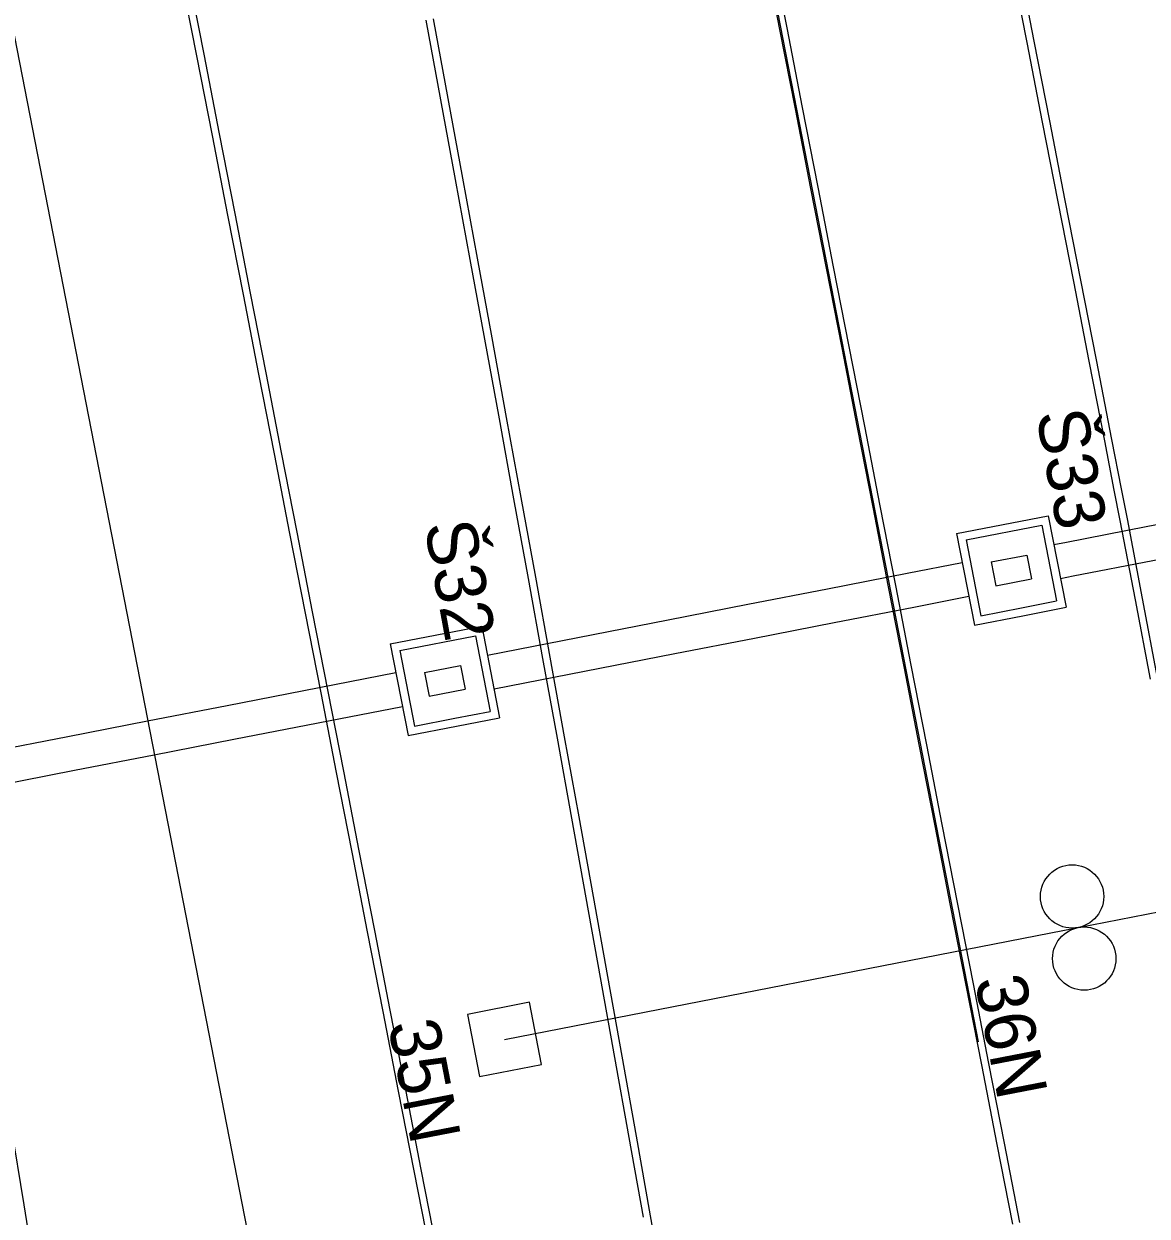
# Model space of a CAD drawing. Extents: x -545258 to -544992, y -1122311 to -1121664.
# Drawn here: x -545181.96 to -545154.28, y -1121989.39 to -1121960 of the extents above; entities that cross this region are included whole.
import ezdxf

# ---------------------------------------------------------------- set-up
doc = ezdxf.new("R2010")
doc.units = 0
for name, color, linetype in [('SO 18-01-01_3', 7, 'Continuous'), ('SO18-15-08_def', 7, 'Continuous'), ('SO18-16-02', 7, 'Continuous'), ('SO18-16-03', 7, 'Continuous'), ('so180605', 7, 'Continuous')]:
    doc.layers.add(name, color=color, linetype=linetype)

msp = doc.modelspace()

# ---------------------------------------------------------------- linework, layer by layer
at = {"layer": 'SO 18-01-01_3'}
for p, q in [((-545155.976, -1121982.273), (-545125.064, -1121976.248)), ((-545170.117, -1121985.03), (-545155.976, -1121982.273))]:
    msp.add_line(p, q, dxfattribs=at)
msp.add_lwpolyline([(-545171.032, -1121984.413), (-545170.733, -1121985.945), (-545169.202, -1121985.646), (-545169.501, -1121984.115)], close=True, dxfattribs=at)
for centre in [(-545156.125, -1121981.508), (-545155.827, -1121983.039)]:
    msp.add_circle(centre, 0.78, dxfattribs=at)
at = {"layer": 'SO18-15-08_def'}
for p, q in [((-545156.715, -1121972.124), (-545156.275, -1121974.381)), ((-545156.873, -1121972.358), (-545156.51, -1121974.223)), ((-545158.973, -1121972.564), (-545158.532, -1121974.821)), ((-545158.738, -1121972.722), (-545158.374, -1121974.587)), ((-545158.123, -1121973.264), (-545158.008, -1121973.853)), ((-545157.239, -1121973.092), (-545157.125, -1121973.681)), ((-545170.835, -1121975.08), (-545170.471, -1121976.945)), ((-545170.677, -1121974.845), (-545170.237, -1121977.103)), ((-545172.934, -1121975.285), (-545172.494, -1121977.543)), ((-545172.7, -1121975.443), (-545172.336, -1121977.308)), ((-545172.085, -1121975.986), (-545171.97, -1121976.574)), ((-545171.201, -1121975.813), (-545171.086, -1121976.402))]:
    msp.add_line(p, q, dxfattribs=at)
for points in [[(-545156.576, -1121972.835), (-545156.264, -1121972.774), (-545154.301, -1121972.392), (-545152.338, -1121972.009), (-545150.375, -1121971.626), (-545148.412, -1121971.244), (-545146.449, -1121970.861), (-545145.102, -1121970.599)], [(-545156.414, -1121973.67), (-545156.102, -1121973.609), (-545154.138, -1121973.226), (-545152.175, -1121972.843), (-545150.212, -1121972.461), (-545148.249, -1121972.078), (-545146.286, -1121971.695), (-545144.94, -1121971.433)], [(-545158.973, -1121972.564), (-545156.715, -1121972.124)], [(-545158.738, -1121972.722), (-545156.873, -1121972.358)], [(-545170.538, -1121975.557), (-545166.079, -1121974.688), (-545164.116, -1121974.305), (-545162.153, -1121973.922), (-545160.19, -1121973.54), (-545158.834, -1121973.275)], [(-545158.123, -1121973.264), (-545157.239, -1121973.092)], [(-545158.008, -1121973.853), (-545157.125, -1121973.681)], [(-545170.375, -1121976.391), (-545165.917, -1121975.522), (-545163.954, -1121975.139), (-545161.991, -1121974.757), (-545160.028, -1121974.374), (-545158.671, -1121974.11)], [(-545158.374, -1121974.587), (-545157.376, -1121974.392), (-545156.51, -1121974.223)], [(-545158.532, -1121974.821), (-545157.338, -1121974.588), (-545156.275, -1121974.381)], [(-545172.934, -1121975.285), (-545170.677, -1121974.845)], [(-545172.7, -1121975.443), (-545170.835, -1121975.08)], [(-545172.085, -1121975.986), (-545171.201, -1121975.813)], [(-545172.796, -1121975.997), (-545176.95, -1121976.807), (-545178.914, -1121977.189), (-545180.877, -1121977.572), (-545182.84, -1121977.955), (-545183.919, -1121978.165)], [(-545171.97, -1121976.574), (-545171.086, -1121976.402)], [(-545172.633, -1121976.831), (-545176.788, -1121977.641), (-545178.751, -1121978.024), (-545180.714, -1121978.406), (-545182.677, -1121978.789), (-545183.756, -1121978.999)], [(-545172.494, -1121977.543), (-545171.3, -1121977.31), (-545170.237, -1121977.103)], [(-545172.336, -1121977.308), (-545171.338, -1121977.114), (-545170.471, -1121976.945)]]:
    msp.add_lwpolyline(points, dxfattribs=at)
at = {"layer": 'SO18-16-02'}
for points in [[(-545164.044, -1121956.329), (-545162.131, -1121966.144), (-545160.218, -1121975.96), (-545158.438, -1121985.088)], [(-545157.588, -1121989.582), (-545157.971, -1121987.619), (-545158.353, -1121985.656), (-545158.736, -1121983.693), (-545159.119, -1121981.729), (-545159.501, -1121979.766), (-545159.884, -1121977.803), (-545160.267, -1121975.84), (-545160.649, -1121973.877), (-545161.032, -1121971.914), (-545161.414, -1121969.951), (-545161.797, -1121967.988), (-545162.18, -1121966.025), (-545162.562, -1121964.062), (-545162.945, -1121962.099), (-545163.328, -1121960.136), (-545163.71, -1121958.173)], [(-545157.411, -1121989.547), (-545157.794, -1121987.584), (-545158.177, -1121985.621), (-545158.559, -1121983.658), (-545158.942, -1121981.695), (-545159.325, -1121979.732), (-545159.707, -1121977.769), (-545160.09, -1121975.806), (-545160.472, -1121973.843), (-545160.855, -1121971.88), (-545161.238, -1121969.917), (-545161.62, -1121967.954), (-545162.003, -1121965.991), (-545162.386, -1121964.028), (-545162.768, -1121962.065), (-545163.151, -1121960.101), (-545163.534, -1121958.138)], [(-545157.625, -1121958.5), (-545157.243, -1121960.463), (-545156.86, -1121962.426), (-545156.477, -1121964.389), (-545156.095, -1121966.352), (-545155.712, -1121968.315), (-545155.33, -1121970.278), (-545155.093, -1121971.493), (-545154.948, -1121972.238), (-545154.572, -1121974.197), (-545154.203, -1121976.156)], [(-545157.449, -1121958.465), (-545157.066, -1121960.428), (-545156.683, -1121962.392), (-545156.301, -1121964.355), (-545155.918, -1121966.318), (-545155.535, -1121968.281), (-545155.153, -1121970.244), (-545154.916, -1121971.458), (-545154.771, -1121972.204), (-545154.395, -1121974.163), (-545154.026, -1121976.123)], [(-545178.092, -1121958.823), (-545177.709, -1121960.786), (-545177.326, -1121962.749), (-545176.944, -1121964.712), (-545176.561, -1121966.675), (-545176.178, -1121968.638), (-545175.796, -1121970.601), (-545175.413, -1121972.564), (-545175.031, -1121974.527), (-545174.648, -1121976.49), (-545174.265, -1121978.453), (-545173.883, -1121980.416), (-545173.5, -1121982.379), (-545173.117, -1121984.342), (-545172.735, -1121986.306), (-545172.352, -1121988.269), (-545171.969, -1121990.232)], [(-545177.915, -1121958.788), (-545177.532, -1121960.751), (-545177.15, -1121962.714), (-545176.767, -1121964.678), (-545176.384, -1121966.641), (-545176.002, -1121968.604), (-545175.619, -1121970.567), (-545175.236, -1121972.53), (-545174.854, -1121974.493), (-545174.471, -1121976.456), (-545174.089, -1121978.419), (-545173.706, -1121980.382), (-545173.323, -1121982.345), (-545172.941, -1121984.308), (-545172.558, -1121986.271), (-545172.175, -1121988.234), (-545171.793, -1121990.197)], [(-545166.692, -1121989.413), (-545167.044, -1121987.445), (-545167.396, -1121985.477), (-545167.749, -1121983.509), (-545168.102, -1121981.541), (-545168.457, -1121979.574), (-545168.812, -1121977.606), (-545169.168, -1121975.639), (-545169.525, -1121973.672), (-545169.883, -1121971.705), (-545170.241, -1121969.738), (-545170.601, -1121967.772), (-545170.961, -1121965.805), (-545171.322, -1121963.838), (-545171.683, -1121961.872), (-545172.046, -1121959.906)], [(-545166.165, -1121991.35), (-545166.515, -1121989.381), (-545166.866, -1121987.413), (-545167.219, -1121985.445), (-545167.571, -1121983.477), (-545167.925, -1121981.51), (-545168.28, -1121979.542), (-545168.635, -1121977.574), (-545168.991, -1121975.607), (-545169.348, -1121973.64), (-545169.706, -1121971.673), (-545170.064, -1121969.706), (-545170.424, -1121967.739), (-545170.784, -1121965.772), (-545171.145, -1121963.806), (-545171.506, -1121961.84), (-545171.869, -1121959.874)]]:
    msp.add_lwpolyline(points, dxfattribs=at)
at = {"layer": 'SO18-16-03'}
msp.add_lwpolyline([(-545183.045, -1121982.703), (-545182.284, -1121987.156), (-545181.964, -1121989.11), (-545181.656, -1121991.066), (-545181.362, -1121993.024), (-545181.081, -1121994.984), (-545180.813, -1121996.945), (-545180.557, -1121998.909), (-545180.316, -1122000.874), (-545180.087, -1122002.841), (-545179.871, -1122004.809), (-545179.668, -1122006.779), (-545179.479, -1122008.75), (-545179.302, -1122010.724), (-545179.203, -1122011.906), (-545179.138, -1122012.703), (-545178.974, -1122014.696), (-545178.81, -1122016.69), (-545178.647, -1122018.683), (-545178.483, -1122020.676), (-545178.398, -1122021.717)], dxfattribs=at)
at = {"layer": 'so180605'}
msp.add_line((-545183.486, -1121953.687), (-545156.886, -1122090.173), dxfattribs=at)

# ---------------------------------------------------------------- texts
at = {"layer": 'SO 18-01-01_3'}
for s, p in [('36N', (-545158.528, -1121983.564)), ('35N', (-545172.992, -1121984.655))]:
    msp.add_text(s, height=1.25, rotation=280.9571, dxfattribs=at).set_placement(p)
at = {"layer": 'SO18-15-08_def'}
for s, p in [('Š33', (-545157.019, -1121969.606)), ('Š32', (-545172.099, -1121972.348))]:
    msp.add_text(s, height=1.25, rotation=280.4462, dxfattribs=at).set_placement(p)

doc.saveas('drawing.dxf')
